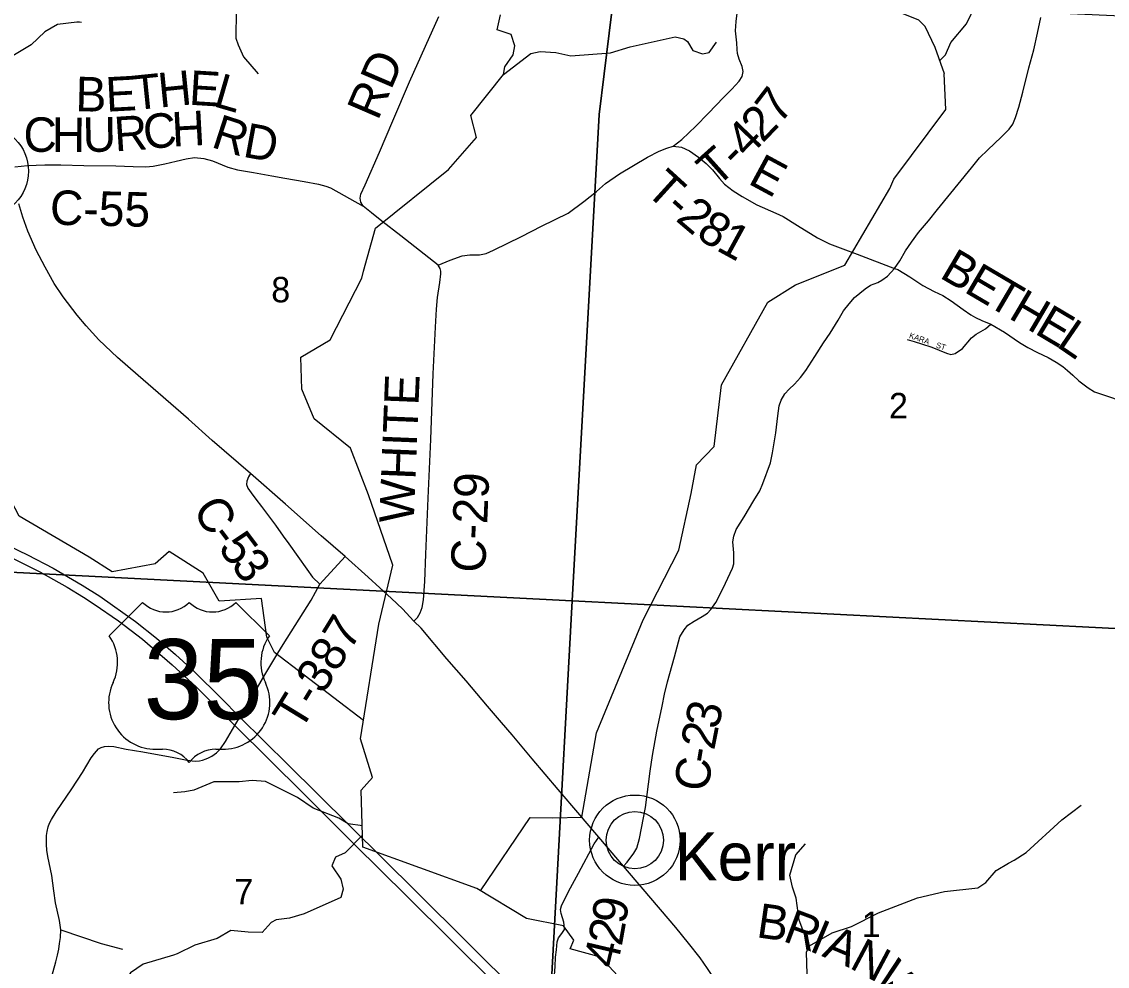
# Model space of a CAD drawing. Extents: x 1878108 to 2183446, y 146837 to 508383.
# Drawn here: x 2036927 to 2046360, y 311060 to 319271 of the extents above; entities that cross this region are included whole.
import ezdxf

# ---------------------------------------------------------------- set-up
doc = ezdxf.new("R2010")
doc.units = 0
for name, color, linetype in [('GM_X_County_Road', 7, 'Continuous'), ('GM_X_County_Road_Text', 7, 'Continuous'), ('GM_X_Minor_River', 7, 'Continuous'), ('GM_X_Section', 7, 'Continuous'), ('GM_X_Section_Text', 7, 'Continuous'), ('GM_X_State_Route', 7, 'Continuous'), ('GM_X_Township_Road', 7, 'Continuous'), ('GM_X_Township_Road_Text', 7, 'Continuous'), ('GM_X_Township_Subdivision', 7, 'Continuous'), ('GM_X_Township_Subdivision_Text', 7, 'Continuous'), ('GM_X_Unincorporated', 7, 'Continuous'), ('GM_X_Unincorporated_Location', 7, 'Continuous'), ('GM_X_Unincorporated_Text', 7, 'Continuous'), ('GM_X_US_Location', 7, 'Continuous'), ('GM_X_US_Route', 7, 'Continuous'), ('GM_X_US_Shield', 7, 'Continuous')]:
    doc.layers.add(name, color=color, linetype=linetype)

msp = doc.modelspace()

# ---------------------------------------------------------------- linework, layer by layer
at = {"layer": 'GM_X_County_Road'}
for points in [[(2040332.8, 314059), (2040365.6, 314093), (2040389.6, 314133.4), (2040406, 314177.6), (2040418.6, 314245.7), (2040430, 314404.7), (2040437.5, 314643.1), (2040457.7, 315128.9), (2040480.4, 315639.9), (2040503.1, 316210.2), (2040520.8, 316615.2), (2040529.6, 316772.9), (2040538.5, 316872.6), (2040558.6, 317002.6), (2040570, 317078.3), (2040570, 317102.3), (2040562.4, 317125), (2040544.8, 317155.3), (2040219.9, 317408.6), (2040055, 317538.3), (2039965.3, 317608.6), (2039893.8, 317666.8), (2039872, 317701.9), (2039867.2, 317737.1), (2039874.4, 317772.2), (2039910.8, 317852.2), (2040034.4, 318135.9), (2040150.8, 318409.8), (2040297.5, 318749.2), (2040436.7, 319059.3), (2040551.8, 319315.4)], [(2044512, 317125.3), (2044556.6, 317193), (2044607.5, 317278.2), (2044657, 317354.4), (2044719.3, 317439.6), (2044805.8, 317540), (2044884.6, 317637.9), (2044999, 317779), (2045063.8, 317859.1), (2045180.8, 318001.5), (2045249.5, 318086.7), (2045320.6, 318156.6), (2045436.3, 318268.5), (2045507.5, 318337.1), (2045538, 318380.4), (2045560.9, 318438.9), (2045590.2, 318526.6), (2045625.8, 318657.5), (2045677.9, 318868.5), (2045722.4, 319027.5), (2045752.9, 319171.1), (2045782.1, 319307.1)], [(2036866.8, 318009.4), (2036976.6, 318019.5), (2037128.7, 318026.3), (2037265.5, 318025.8), (2037466, 318020.5), (2037745, 318017), (2037896, 318010.8), (2038006.2, 318007.9), (2038070, 318014.7), (2038171.4, 318035), (2038268.1, 318058.2), (2038357, 318079.4), (2038429.5, 318091), (2038508.7, 318081.4), (2038585, 318060.1), (2038717.4, 318006), (2038801.5, 317981.8), (2038940.7, 317959.6), (2039101.4, 317932.3), (2039213.2, 317912.2), (2039380.4, 317882.6), (2039504.7, 317859.5), (2039569, 317842.5), (2039609, 317826.8), (2039893.8, 317666.8)], [(2042156.5, 311930.2), (2042187.3, 311964.8), (2042246.2, 312041.7), (2042273.1, 312086.5), (2042294.9, 312169.7), (2042347.4, 312438.7), (2042388.4, 312756.4), (2042408.9, 312893.5), (2042444.7, 313104.8), (2042490.8, 313320), (2042512.6, 313425), (2042539.5, 313533.9), (2042598.4, 313750.4), (2042644.6, 313923.3), (2042681.7, 313984.8), (2042713.7, 314024.5), (2042768.8, 314060.4), (2042840.5, 314100.1), (2042886.7, 314130.8), (2042916.1, 314160.3), (2042958.4, 314223.1), (2043021.1, 314347.3), (2043104.4, 314520.2), (2043113.4, 314558.7), (2043114.7, 314602.2), (2043113.4, 314654.7), (2043105.7, 314748.2), (2043114.7, 314799.5), (2043135.2, 314857.1), (2043204.3, 314967.3), (2043288, 315108.4), (2043341.4, 315192.7), (2043365.9, 315257.6), (2043433.4, 315436.2), (2043451.5, 315521.9), (2043478.4, 315696.1), (2043497.6, 315844.7), (2043509.2, 315930.5), (2043524.5, 315980.5), (2043559.1, 316035.5), (2043595, 316076.5), (2043641.1, 316118.8), (2043694.9, 316179), (2043741, 316237.9), (2043819.2, 316360.9), (2043893.5, 316480), (2043952.4, 316564.6), (2044020.3, 316676), (2044068.9, 316756.7), (2044116.3, 316818.2), (2044163.7, 316872), (2044254.7, 316950.1), (2044303.3, 316979.6), (2044364.8, 317003.9), (2044402, 317023.1), (2044450.7, 317059), (2044512, 317125.3)], [(2038915.9, 315342.7), (2038897, 315314.4), (2038883.1, 315277.8), (2038879.3, 315247.5), (2038890.6, 315214.7), (2038919.7, 315174.3), (2038961.3, 315121.3), (2039009.2, 315057), (2039063.5, 314986.3), (2039132.9, 314894.2), (2039199.8, 314799.6), (2039249, 314732.7), (2039327.2, 314623), (2039405.4, 314511.9), (2039454.6, 314441.3), (2039516.2, 314380.2), (2039547.6, 314414.9)], [(2039547.6, 314414.9), (2039736, 314623)]]:
    msp.add_lwpolyline(points, dxfattribs=at)
at = {"layer": 'GM_X_Minor_River'}
for points in [[(2044903.5, 318935), (2044954.6, 318982.7), (2044999.1, 319089), (2045136, 319251), (2045218.9, 319425.3), (2045400.6, 319765.9), (2045508, 320056.6), (2045581, 320255.1), (2045552.4, 320602.7), (2045528.7, 321167.1), (2045462.2, 321542.9), (2045460.8, 321695.6), (2045497.3, 321785.8), (2045527.4, 321807.7), (2045627.5, 321803.2), (2045876.7, 321988.9), (2045912.9, 322016.8), (2045975.1, 322034.6), (2046081.2, 322030.1), (2046201.8, 322109.9), (2046324.2, 322153.5)], [(2044943.9, 318818.1), (2044864.7, 319047.4), (2044777.3, 319228.5), (2044721.5, 319283), (2044585.5, 319339.9), (2044358.2, 319598), (2044248.4, 319684.8), (2044044.8, 319868.5), (2043807.6, 320140.7), (2043755.7, 320185.1)], [(2038790.7, 319364.9), (2038786.9, 319126.5), (2038807, 319070.5), (2038853.1, 318966.4), (2038981, 318817.8)], [(2041113.6, 318811.5), (2041125.9, 318877.7), (2041198.4, 318983.8), (2041212.8, 319060.1), (2041181.1, 319158.6), (2041057.1, 319199.4), (2041087.7, 319329.8)], [(2037445.5, 319263.8), (2037428.2, 319266.2), (2037406.2, 319266.2), (2037238.4, 319247.9), (2037128.6, 319181.6), (2037008.9, 319071.2), (2036821.2, 318956.7), (2036535.6, 318870.1), (2035966.1, 318963.2)], [(2041113.9, 318813.1), (2041350.7, 318995.2), (2041430.9, 319010.9), (2041569.1, 319002.2), (2041699.2, 318973.5), (2042041.9, 319000.1), (2042212.4, 319051.5), (2042603.4, 319138.1), (2042681.4, 319121.6), (2042711.4, 319099.4), (2042757.1, 319020.9), (2042843.2, 318990.4), (2042899.3, 319004.2), (2042963.8, 319094.2)], [(2039897.2, 313196.8), (2039122.4, 313786.7), (2039056.5, 313920.4), (2039009.9, 314256.7), (2038641.4, 314233.4), (2038503.9, 314476.7), (2038208.8, 314664.4), (2038085.9, 314557.1), (2037714, 314487.6), (2037511.9, 314616.1), (2036905.9, 314971.5), (2036733.3, 315294.6), (2036244.7, 315867.5), (2036103, 316275.1), (2036008.3, 316468.7), (2035754.1, 316590.6), (2035772.9, 317138), (2035794.2, 317196.3), (2036187.1, 317650.8), (2036210.6, 318150.1), (2035981.9, 318623), (2035965.9, 318751.4)], [(2042667, 310375), (2041957.4, 311140.3), (2041691.9, 311210.1), (2041722.9, 311286.6), (2041635.1, 311412), (2041313.5, 311475.3), (2040881.2, 311736), (2039892.2, 312096), (2039877.7, 312590.9), (2039974.5, 312700), (2039871.9, 313035.8), (2040029.1, 314033.3), (2040152.6, 314547.5), (2039940.1, 315159), (2039782.5, 315564.4), (2039468.5, 315818.2), (2039360.8, 316077.8), (2039353.2, 316354.3), (2039605.7, 316504.9), (2039883.3, 317042.5), (2039896.5, 317102.7), (2040001.9, 317476.5), (2040634.6, 317985.2), (2040877.5, 318264), (2040828.8, 318456), (2041112.9, 318811.7)], [(2040912.7, 311717), (2041346.1, 312353.5), (2041540.6, 312351.2), (2041795.1, 312355.5), (2041921.7, 313088.2), (2042327.7, 314071.9), (2042636.5, 314676), (2042744.2, 315170), (2042789, 315418.9), (2042943.3, 315578.6), (2043008.4, 316114.4), (2043409.8, 316833.5), (2043650.4, 316984), (2044079.1, 317154.2), (2044469.2, 317821.1), (2044506.3, 317901.6), (2044955.3, 318508.9), (2044943.7, 318818.5)], [(2039886.8, 312279.9), (2039763, 312297.5), (2039681, 312347.5), (2039458.9, 312435.6), (2039322.8, 312525.9), (2039044.6, 312666.1), (2038928.5, 312676), (2038816.4, 312663.9), (2038596.3, 312663.6), (2038422.1, 312591.2), (2038344.1, 312577), (2038246, 312568.9)], [(2042778.1, 310197.6), (2042864.7, 310254.8), (2043199.1, 310504.1), (2043309.2, 310642.8), (2043443.3, 310757.4), (2043665.5, 310900.2), (2043751.6, 310990.6), (2043745.7, 311181.3), (2043771.7, 311237.6), (2043967.9, 311350.2), (2044136.1, 311404.6), (2044372.3, 311525.3), (2044710.6, 311656.1), (2044944.8, 311708.6), (2045235, 311741), (2045305.1, 311787.3), (2045395.2, 311893.8), (2045501.3, 311956.1), (2045549.4, 311982.3), (2045655.5, 312048.6), (2045965.8, 312334.1), (2046134, 312460.7)], [(2039889.2, 312198.4), (2039736.9, 312046.5), (2039652.9, 312008.2), (2039620.8, 311933.9), (2039698.8, 311817.5), (2039720.8, 311731.2), (2039698.8, 311658.9), (2039380.5, 311516), (2039252.4, 311477.8), (2039138.3, 311463.6), (2039094.2, 311439.4), (2039016.1, 311353), (2038894.1, 311356.9), (2038743.9, 311370.8), (2038625.8, 311302.4), (2038429.7, 311242), (2038277.5, 311167.5), (2038245.5, 311155.5), (2037983.3, 311076.9), (2037871.1, 311002.5), (2037815.1, 310924.1), (2037688.9, 310769.4), (2037448.7, 310646.7)], [(2043768.9, 311231.4), (2043681.8, 311460.3), (2043655.8, 311651), (2043625.8, 311747.4), (2043601.8, 311851.8), (2043653.9, 312028.5), (2043736, 312122.9)]]:
    msp.add_lwpolyline(points, dxfattribs=at)
at = {"layer": 'GM_X_Section'}
for points in [[(2039201.1, 319655.3), (2042073.5, 319526.8), (2041944.4, 318463.8), (2041709.1, 314235.9), (2036314.8, 314510.5), (2036455.6, 316598.4), (2036600.2, 318782.6), (2036684.8, 319786.8)], [(2047485.7, 319275.5), (2047167.4, 313959), (2041709.1, 314235.9), (2041944.4, 318463.8), (2042073.5, 319526.8)], [(2036314.8, 314510.5), (2041709.1, 314235.9), (2041425.2, 309021.7), (2035971.8, 309268.5)], [(2041709.1, 314235.9), (2047167.4, 313959), (2046921.6, 308750.8), (2041425.2, 309021.7)]]:
    msp.add_lwpolyline(points, close=True, dxfattribs=at)
at = {"layer": 'GM_X_State_Route'}
for points in [[(2042325.4, 311731.6), (2042156.5, 311930.2), (2041942.6, 312181.3), (2041823.5, 312320.9), (2041777.4, 312376), (2041589.1, 312597.6), (2041361.2, 312863.5), (2041189.4, 313071.5), (2041095.9, 313177.8), (2040974.2, 313320), (2040789.8, 313541.6), (2040622, 313733.7), (2040398.9, 313999.1), (2040332.8, 314059), (2040234.4, 314166.2), (2040139.8, 314258.3), (2039937.9, 314443.8), (2039736, 314623), (2039527.8, 314802.1), (2039217.4, 315075.9), (2038915.9, 315342.7), (2038582.8, 315631.1), (2038375.9, 315815.3), (2038112.2, 316043.7), (2037939.3, 316196.3), (2037758.9, 316352.8), (2037597.4, 316504.2), (2037486.3, 316627.8), (2037407.3, 316718.8), (2037286, 316879.2), (2037208.8, 316996.3), (2037129.7, 317136.3), (2037052.3, 317285.2), (2036980.4, 317450.5), (2036935, 317572.9), (2036902.2, 317687.7)], [(2043039.9, 310803.6), (2043002.7, 310866.2), (2042886.5, 311039.8), (2042822.7, 311133), (2042721.8, 311260.6), (2042610.8, 311395.9), (2042325.4, 311731.6)]]:
    msp.add_lwpolyline(points, dxfattribs=at)
at = {"layer": 'GM_X_Township_Road'}
for points in [[(2042586.3, 318189.9), (2042662, 318246.6), (2042785.6, 318362.7), (2042892.9, 318472.5), (2043026.6, 318616.3), (2043097.1, 318683.5), (2043161.3, 318752.7), (2043186.9, 318793.8), (2043195.9, 318838.6), (2043186.9, 318881), (2043160, 318946.3), (2043147.1, 318993.8), (2043143.3, 319029.7), (2043139.5, 319086.1), (2043127.9, 319192.5), (2043134.3, 319272), (2043144.6, 319345.1), (2043154.5, 319420.8), (2043193.3, 319549), (2043225.4, 319623.3), (2043260, 319681), (2043306.1, 319740), (2043366.4, 319813.1)], [(2040544.8, 317155.3), (2040650.8, 317199.4), (2040754.2, 317236), (2040821.1, 317244.8), (2040904.4, 317244.8), (2040961.1, 317254.9), (2041026.8, 317285.2), (2041269, 317402.5), (2041443.1, 317493.4), (2041675.3, 317606.9), (2041811.5, 317707.9), (2041920.1, 317793.7), (2041998.3, 317865.6), (2042120.7, 317948.9), (2042365.4, 318092.7), (2042466.4, 318145.7), (2042532, 318170.9), (2042586.3, 318189.9), (2042658.7, 318181.4), (2042729.3, 318149.2), (2042807.9, 318093.8), (2042874.4, 318038.3), (2042927.8, 317981.9), (2042990.3, 317907.3), (2043034.6, 317857.9), (2043110.2, 317801.5), (2043186.8, 317752.1), (2043313.8, 317678.6), (2043480, 317607), (2043542.5, 317577.8), (2043667.5, 317499.2), (2043840.8, 317392.4), (2043946.6, 317340), (2044060.5, 317296.6), (2044187.5, 317250.3), (2044512, 317125.3)], [(2044512, 317125.3), (2044539.2, 317117.2), (2044643, 317053.8), (2044757.9, 316977.2), (2044854.6, 316926.8), (2044930.2, 316889.5), (2045001.7, 316845.2), (2045107.6, 316769.6), (2045173.1, 316722.2), (2045215.4, 316699), (2045270.8, 316674.8), (2045347.4, 316641.6), (2045467.3, 316572.1), (2045598.3, 316483.4), (2045667.9, 316438), (2045753.5, 316395.7), (2045847.2, 316352.4), (2045916.8, 316312.1), (2045972.2, 316273.8), (2046012.5, 316238.5), (2046058.9, 316198.2), (2046112.3, 316147.8), (2046157.6, 316114.5), (2046192.9, 316089.3), (2046249.3, 316054.1), (2046325.6, 316026.2), (2046505.3, 315967.4)], [(2039152.9, 313781.7), (2039198.5, 313857.1), (2039440.8, 314243.2), (2039516.2, 314380.2)], [(2038291.9, 312867.3), (2038350.3, 312855.4), (2038406.8, 312846.2), (2038435.1, 312843.9), (2038470.2, 312847), (2038497.7, 312852.3), (2038530.6, 312863), (2038550.5, 312871.4), (2038577.7, 312887.7), (2038620.1, 312916), (2038653.3, 312950.9), (2038697.9, 313012.9), (2038779.8, 313151.8), (2038823.3, 313225.5), (2038922.4, 313393.6), (2039038.3, 313592.1), (2039152.9, 313781.7)], [(2037168.5, 310898.2), (2037223.5, 311097.6), (2037237.3, 311156.4), (2037249.5, 311209.1), (2037256.4, 311257.3), (2037262.5, 311309.2), (2037267.8, 311377.2), (2037254.1, 311456.6), (2037220.5, 311611), (2037204.4, 311716.4), (2037189.2, 311847.8), (2037154, 312013.5), (2037146.4, 312068.5), (2037142.6, 312119), (2037141, 312157.2), (2037142.6, 312195.3), (2037147.9, 312231.3), (2037156.3, 312271.7), (2037169.3, 312303.1), (2037185.3, 312335.1), (2037225.2, 312403), (2037361, 312602.5), (2037453.5, 312743.1), (2037531.4, 312870.6), (2037558.9, 312909.6), (2037594.8, 312949.3), (2037618.5, 312962.3), (2037646, 312970.7), (2037684.9, 312972.2), (2037726.2, 312970), (2037834.7, 312947.8), (2037979.8, 312923.4), (2038249.5, 312876), (2038291.9, 312867.3)], [(2041539, 310725), (2041539.1, 310788.9), (2041549.4, 310906.8), (2041562.2, 311056.6), (2041565.4, 311139.2), (2041572.4, 311201.4), (2041578.8, 311271.8), (2041591.6, 311306.4), (2041621.1, 311346.1), (2041642.9, 311379.4), (2041641.6, 311416.6), (2041637.8, 311442.2), (2041613.4, 311517.8), (2041607, 311552.3), (2041616, 311584.4), (2041641.6, 311635.6), (2041696.7, 311741.9), (2041765.9, 311870), (2041901.6, 312124.9), (2041942.6, 312181.3)], [(2037267.8, 311377.2), (2037618.5, 311258), (2037801.8, 311209.9)]]:
    msp.add_lwpolyline(points, dxfattribs=at)
at = {"layer": 'GM_X_Township_Subdivision'}
msp.add_lwpolyline([(2044620.8, 316508.6), (2044682.3, 316490.4), (2044744.8, 316469.3), (2044835.5, 316441), (2044963.5, 316390.7), (2044999.7, 316378.6), (2045038, 316387.6), (2045100.5, 316429), (2045180.1, 316521.7), (2045220.4, 316553.9), (2045300, 316601.3), (2045347.4, 316641.6)], dxfattribs=at)
at = {"layer": 'GM_X_Unincorporated'}
for centre, radius in [((2036592.5, 317972), 392.8), ((2042254.6, 312155.9), 392.8), ((2042254.6, 312155.9), 249)]:
    msp.add_circle(centre, radius, dxfattribs=at)
at = {"layer": 'GM_X_Unincorporated_Location'}
msp.add_line((2042254.6, 312155.9), (2042254.6, 312155.9), dxfattribs=at)
at = {"layer": 'GM_X_US_Route'}
for points in [[(2036231.1, 314994.8), (2036977.2, 314637.1), (2037200.3, 314520.1), (2037450.8, 314373.8), (2037605.7, 314276.9), (2037915.2, 314057.1), (2038097, 313912.9), (2038262, 313771), (2038430.3, 313615.8), (2038655.7, 313392.3), (2038823.3, 313225.5), (2039244.1, 312807.7), (2039494.5, 312560.9), (2040356.4, 311706.5), (2041248.6, 310819.3)], [(2036811.9, 314623.7), (2037083.4, 314487.3), (2037320.3, 314355.9), (2037464.1, 314269.1), (2037555.9, 314207.1), (2037767.9, 314062), (2037975, 313904.5), (2038235.4, 313681.3), (2038441.3, 313489.1), (2038569, 313362.6), (2038779.8, 313151.8), (2039378.7, 312557.9), (2039818.9, 312118.9), (2040274, 311668.8), (2041046.5, 310902.4)]]:
    msp.add_lwpolyline(points, dxfattribs=at)
at = {"layer": 'GM_X_US_Shield'}
for p, q in [((2037976.3, 314223), (2037686.3, 313933)), ((2039078.5, 313933), (2038788.4, 314223)), ((2038092.3, 312946.8), (2038150.3, 312946.8)), ((2038614.4, 312946.8), (2038672.4, 312946.8))]:
    msp.add_line(p, q, dxfattribs=at)
for centre, radius, start, end in [((2038179.3, 314430.1), 290, 225.573, 314.427), ((2038585.4, 314430.1), 290, 225.573, 314.427), ((2037353.6, 313700.1), 406.1, 334.54712, 35.00093), ((2039411.1, 313700.1), 406.1, 144.99907, 205.45288), ((2038087.8, 313352.9), 406.1, 154.83192, 270.63826), ((2038676.9, 313352.9), 406.1, 269.36174, 25.16808), ((2038150.3, 312656.8), 290, 36.8699, 90), ((2038614.4, 312656.8), 290, 90, 143.1301)]:
    msp.add_arc(centre, radius, start, end, dxfattribs=at)

# ---------------------------------------------------------------- texts
at = {"layer": 'GM_X_County_Road_Text'}
for s, rotation, p in [('RD', 66.73818, (2040020.6, 318404.1)), ('H', 5.73959, (2038126.1, 318523.7)), ('E', 356.41057, (2038375.8, 318549.9)), ('B', 358.56351, (2037391.7, 318493.6)), ('E', 3.03378, (2037663.1, 318487.8)), ('T', 5.84179, (2037903, 318500.9)), ('L', 343.81265, (2038582.7, 318538.8)), ('C', 5.77716, (2037996.5, 318159.9)), ('H', 3.03576, (2038237.9, 318184.4)), ('R', 342.14515, (2038563.7, 318184.5)), ('C', 359.68777, (2036941.5, 318140.3)), ('H', 359.76906, (2037188.3, 318139)), ('U', 0.98196, (2037459.3, 318137.9)), ('R', 3.69071, (2037738.7, 318143.1)), ('D', 349.63105, (2038839.7, 318098.5)), ('C-55', 358.68125, (2037169.9, 317506.9)), ('WHITE', 87.65803, (2040332.5, 314908.4)), ('C-29', 87.60022, (2040953.5, 314477.3)), ('C', 301.15185, (2038405.5, 315032.1)), ('-', 307.14381, (2038552.2, 314792.9)), ('5', 306.8699, (2038626.3, 314695)), ('3', 306.93393, (2038737.4, 314546.9)), ('3', 77.83073, (2042978.8, 313111.2)), ('2', 78.91458, (2042943.5, 312931.3)), ('-', 80.52741, (2042923.7, 312812)), ('C', 82.40973, (2042891.5, 312570.3))]:
    msp.add_text(s, height=300, rotation=rotation, dxfattribs=at).set_placement(p)
at = {"layer": 'GM_X_Section_Text'}
for s, p in [('8', (2039095.2, 316831.5)), ('2', (2044463.1, 315823.3)), ('7', (2038774, 311598.2)), ('1', (2044225.6, 311313.9))]:
    msp.add_text(s, height=221, rotation=0.00001, dxfattribs=at).set_placement(p)
at = {"layer": 'GM_X_Township_Road_Text'}
for s, rotation, p in [('7', 52.52195, (2043515.9, 318370.4)), ('2', 46.21936, (2043364.6, 318209.7)), ('4', 45.78021, (2043234, 318075.4)), ('T', 41.84067, (2042963.9, 317822.7)), ('-', 45.27005, (2043145.3, 317985.9)), ('E', 331.60811, (2043227.5, 317868.7)), ('T', 317.68595, (2042334.9, 317788.2)), ('-', 318.02313, (2042502.2, 317635.9)), ('2', 319.57318, (2042600.5, 317547.7)), ('8', 327.03577, (2042775.3, 317402.4)), ('1', 331.35929, (2042951.5, 317289.2)), ('B', 329.51685, (2044892.6, 317051.7)), ('E', 329.51251, (2045105, 316926.7)), ('T', 329.51651, (2045298.4, 316812.8)), ('H', 329.50731, (2045491.7, 316699)), ('E', 329.27218, (2045718.9, 316565.2)), ('L', 325.6003, (2045907.6, 316453.3)), ('T-387', 58.51837, (2039348.7, 313092.8)), ('9', 81.51077, (2042174.2, 311418.8)), ('B', 351.77165, (2043303.4, 311313.6)), ('R', 339.56273, (2043530.9, 311282.5)), ('2', 79.84923, (2042140.1, 311227.5)), ('I', 337.18679, (2043758.8, 311197.7)), ('A', 337.07358, (2043872.2, 311150)), ('N', 332.04516, (2044109, 311050.1)), ('4', 76.77914, (2042094.3, 311030.5)), ('W', 311.5274, (2044320, 310943.9))]:
    msp.add_text(s, height=300, rotation=rotation, dxfattribs=at).set_placement(p)
at = {"layer": 'GM_X_Township_Subdivision_Text'}
for s, rotation, p in [('KARA', 340.63973, (2044633.5, 316523.2)), ('ST', 341.57816, (2044866.5, 316439.7))]:
    msp.add_text(s, height=50, rotation=rotation, dxfattribs=at).set_placement(p)
at = {"layer": 'GM_X_Unincorporated_Text'}
msp.add_text('Kerr', height=417, rotation=0.00001, dxfattribs=at).set_placement((2042601.9, 311806.1))
at = {"layer": 'GM_X_US_Location'}
for s in ['/', '0']:
    msp.add_text(s, height=1, dxfattribs=at).set_placement((2038382, 313550.4))
msp.add_text('35', height=1, rotation=0.00001, dxfattribs=at).set_placement((2038175.6, 313343.4))
at = {"layer": 'GM_X_US_Shield'}
msp.add_text('35', height=696.1, dxfattribs=at).set_placement((2037986.1, 313207.9))

doc.saveas('drawing.dxf')
